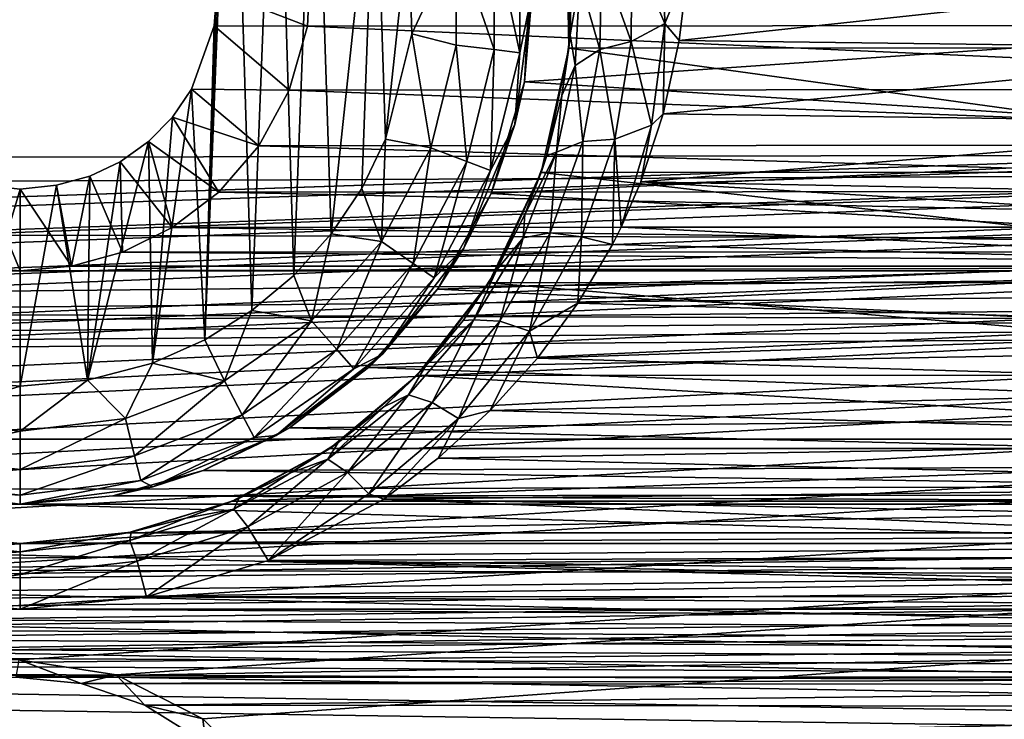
# Model space of a CAD drawing. Header units: metres. Extents: x -95 to 103, y -12 to 12.
# Tile 259 of 520: x -49.2 to -46.7, y 5.29 to 7.07. Entities that reach past the tile are written whole.
import ezdxf

# ---------------------------------------------------------------- set-up
doc = ezdxf.new("R2010")
doc.units = ezdxf.units.M
doc.layers.add('solid_P74500', color=7, linetype='CONTINUOUS')
doc.layers.add('solid_P74500_01', color=7, linetype='CONTINUOUS')

msp = doc.modelspace()

# ---------------------------------------------------------------- linework, layer by layer
at = {"layer": 'solid_P74500'}
for points in [[(-12.2, 5.05, 0.5), (-11.7, 9.776363, 0.5), (-88, 9.776363, 0.5)], [(-12.2, 5.05, 0.5), (-88, 9.776363, 0.5), (-88, 5.05, 0.5)], [(-48.663013, 7.983215, -11.8), (-48.731503, 6.257416, -11.8), (-48.700718, 7.142048, -11.8)], [(-48.663013, 7.983215, -11.8), (-48.611973, 6.331459, -11.8), (-48.731503, 6.257416, -11.8)], [(-48.663013, 7.983215, -11.8), (-48.550758, 7.900564, -11.8), (-48.611973, 6.331459, -11.8)], [(-48.550758, 7.900564, -11.8), (-48.505363, 6.420703, -11.8), (-48.611973, 6.331459, -11.8)], [(-48.550758, 7.900564, -11.8), (-48.451893, 7.80319, -11.8), (-48.505363, 6.420703, -11.8)], [(-48.451893, 7.80319, -11.8), (-48.411118, 6.52597, -11.8), (-48.505363, 6.420703, -11.8)], [(-48.451893, 7.80319, -11.8), (-48.298901, 7.573346, -11.8), (-48.411118, 6.52597, -11.8)], [(-84.20311, 5.444916, -1.8), (-85.675003, 7.792304, -1.8), (-14.325, 7.792304, -1.8)], [(-83.957001, 5.406663, -1.8), (-84.20311, 5.444916, -1.8), (-14.325, 7.792304, -1.8)], [(-83.736336, 5.295372, -1.8), (-83.957001, 5.406663, -1.8), (-14.325, 7.792304, -1.8)], [(-83.736336, 5.295372, -1.8), (-14.325, 7.792304, -1.8), (-79.20311, 5.444916, -1.8)], [(-78.957001, 5.406663, -1.8), (-79.20311, 5.444916, -1.8), (-14.325, 7.792304, -1.8)], [(-78.736336, 5.295372, -1.8), (-78.957001, 5.406663, -1.8), (-14.325, 7.792304, -1.8)], [(-78.736336, 5.295372, -1.8), (-14.325, 7.792304, -1.8), (-74.20311, 5.444916, -1.8)], [(-73.957001, 5.406663, -1.8), (-74.20311, 5.444916, -1.8), (-14.325, 7.792304, -1.8)], [(-73.736336, 5.295372, -1.8), (-73.957001, 5.406663, -1.8), (-14.325, 7.792304, -1.8)], [(-73.736336, 5.295372, -1.8), (-14.325, 7.792304, -1.8), (-69.20311, 5.444916, -1.8)], [(-68.957001, 5.406663, -1.8), (-69.20311, 5.444916, -1.8), (-14.325, 7.792304, -1.8)], [(-68.736336, 5.295372, -1.8), (-68.957001, 5.406663, -1.8), (-14.325, 7.792304, -1.8)], [(-68.736336, 5.295372, -1.8), (-14.325, 7.792304, -1.8), (-64.20311, 5.444916, -1.8)], [(-63.957005, 5.406663, -1.8), (-64.20311, 5.444916, -1.8), (-14.325, 7.792304, -1.8)], [(-63.736332, 5.295372, -1.8), (-63.957005, 5.406663, -1.8), (-14.325, 7.792304, -1.8)], [(-63.736332, 5.295372, -1.8), (-14.325, 7.792304, -1.8), (-59.20311, 5.444916, -1.8)], [(-58.957005, 5.406663, -1.8), (-59.20311, 5.444916, -1.8), (-14.325, 7.792304, -1.8)], [(-58.736332, 5.295372, -1.8), (-58.957005, 5.406663, -1.8), (-14.325, 7.792304, -1.8)], [(-58.736332, 5.295372, -1.8), (-14.325, 7.792304, -1.8), (-54.20311, 5.444916, -1.8)], [(-53.957005, 5.406663, -1.8), (-54.20311, 5.444916, -1.8), (-14.325, 7.792304, -1.8)], [(-53.736332, 5.295372, -1.8), (-53.957005, 5.406663, -1.8), (-14.325, 7.792304, -1.8)], [(-53.736332, 5.295372, -1.8), (-14.325, 7.792304, -1.8), (-49.20311, 5.444916, -1.8)], [(-48.957005, 5.406663, -1.8), (-49.20311, 5.444916, -1.8), (-14.325, 7.792304, -1.8)], [(-48.736332, 5.295372, -1.8), (-48.957005, 5.406663, -1.8), (-14.325, 7.792304, -1.8)], [(-48.560226, 5.121016, -1.8), (-48.736332, 5.295372, -1.8), (-14.325, 7.792304, -1.8)], [(-48.560226, 5.121016, -1.8), (-14.325, 7.792304, -1.8), (-44.20311, 5.444916, -1.8)], [(92.5, 6.975814, 10.372194), (92.5, 7.752533, 9.805175), (-94.018356, 7.447287, 10.039319)], [(-48.298901, 7.573346, -11.8), (-48.333118, 6.641509, -11.8), (-48.411118, 6.52597, -11.8)], [(-48.298901, 7.573346, -11.8), (-48.272678, 6.76642, -11.8), (-48.333118, 6.641509, -11.8)], [(-48.298901, 7.573346, -11.8), (-48.214642, 7.310327, -11.8), (-48.272678, 6.76642, -11.8)], [(92.5, 6.975814, 10.372194), (-94.018356, 7.447287, 10.039319), (-94.018356, 6.639937, 10.59062)], [(-45.592739, 6.998838, -9.125035), (-45.586353, 7.334234, -8.857709), (-47.813553, 7.333337, -8.858451)], [(-45.592739, 6.998838, -9.125035), (-47.813553, 7.333337, -8.858451), (-47.807384, 6.99762, -9.125969)], [(-47.80423, 7.031255, -9.986495), (-47.807384, 6.99762, -9.125969), (-47.813553, 7.333337, -8.858451)], [(-47.80423, 7.031255, -9.986495), (-47.813553, 7.333337, -8.858451), (-47.800701, 7.184258, -9.852427)], [(-48.214642, 7.310327, -11.8), (-48.205719, 7.034285, -11.8), (-48.272678, 6.76642, -11.8)], [(-48.093323, 7.274375, -11.777164), (-48.205719, 7.034285, -11.8), (-48.214642, 7.310327, -11.8)], [(-47.64769, 7.256926, -10.13025), (-47.569378, 7.310532, -10.129299), (-47.56319, 7.059873, -10.311363)], [(-47.569378, 7.310532, -10.129299), (-47.504425, 7.205236, -10.21443), (-47.56319, 7.059873, -10.311363)], [(-47.996624, 7.286117, -11.712049), (-47.996624, 6.993884, -11.712049), (-48.093323, 7.274375, -11.777164)], [(-47.93206, 7.293956, -11.614588), (-47.93206, 6.986044, -11.614588), (-47.996624, 7.286117, -11.712049)], [(-47.93206, 6.986044, -11.614588), (-47.996624, 6.993884, -11.712049), (-47.996624, 7.286117, -11.712049)], [(-47.900002, 7.14, -11.5), (-47.93206, 6.986044, -11.614588), (-47.93206, 7.293956, -11.614588)], [(-48.093323, 7.274375, -11.777164), (-48.093323, 7.005625, -11.777164), (-48.205719, 7.034285, -11.8)], [(-47.996624, 6.993884, -11.712049), (-48.093323, 7.005625, -11.777164), (-48.093323, 7.274375, -11.777164)], [(-47.723167, 7.222837, -10.080328), (-47.64769, 7.256926, -10.13025), (-47.649021, 7.014533, -10.313454)], [(-47.649021, 7.014533, -10.313454), (-47.64769, 7.256926, -10.13025), (-47.56319, 7.059873, -10.311363)], [(-48.700718, 7.142048, -11.8), (-48.470741, 7.053593, -5.092822), (-48.462597, 7.234941, -4.831732)], [(-44.929634, 7.055848, -5.089697), (-48.462597, 7.234941, -4.831732), (-48.470741, 7.053593, -5.092822)], [(-44.929634, 7.055848, -5.089697), (-44.937241, 7.236759, -4.829008), (-48.462597, 7.234941, -4.831732)], [(-47.920132, 6.912104, -7.087512), (-47.902905, 7.226828, -6.766441), (-45.498337, 7.079858, -6.919943)], [(-47.900002, 7.14, -11.5), (-47.902905, 7.226828, -6.766441), (-47.920132, 6.912104, -7.087512)], [(-47.723167, 7.222837, -10.080328), (-47.728493, 6.993838, -10.262398), (-47.77914, 7.171193, -10.006481)], [(-47.723167, 7.222837, -10.080328), (-47.649021, 7.014533, -10.313454), (-47.728493, 6.993838, -10.262398)], [(-47.56319, 7.059873, -10.311363), (-47.504425, 7.205236, -10.21443), (-47.527477, 7.01674, -10.344823)], [(-45.893276, 7.193082, -10.222992), (-47.527477, 7.01674, -10.344823), (-47.504425, 7.205236, -10.21443)], [(-47.77914, 7.171193, -10.006481), (-47.80423, 7.031255, -9.986495), (-47.800701, 7.184258, -9.852427)], [(-45.893276, 7.193082, -10.222992), (-45.871647, 6.995722, -10.359048), (-47.527477, 7.01674, -10.344823)], [(-47.77914, 7.171193, -10.006481), (-47.791199, 6.953621, -10.186873), (-47.80423, 7.031255, -9.986495)], [(-47.728493, 6.993838, -10.262398), (-47.791199, 6.953621, -10.186873), (-47.77914, 7.171193, -10.006481)], [(-48.731503, 6.257416, -11.8), (-48.707512, 7.05461, -11.8), (-48.700718, 7.142048, -11.8)], [(-48.700718, 7.142048, -11.8), (-48.707512, 7.05461, -11.8), (-48.470741, 7.053593, -5.092822)], [(-47.900002, 7.14, -11.5), (-47.920132, 6.912104, -7.087512), (-47.944298, 6.803535, -11.5)], [(-47.900002, 7.14, -11.5), (-47.944298, 6.803535, -11.5), (-47.93206, 6.986044, -11.614588)], [(-47.920132, 6.912104, -7.087512), (-45.498337, 7.079858, -6.919943), (-45.441578, 6.754933, -7.237463)], [(-48.707512, 7.05461, -11.8), (-48.765335, 6.893235, -11.8), (-48.517292, 6.891102, -5.310623)], [(-48.731503, 6.257416, -11.8), (-48.765335, 6.893235, -11.8), (-48.707512, 7.05461, -11.8)], [(-48.707512, 7.05461, -11.8), (-48.517292, 6.891102, -5.310623), (-48.470741, 7.053593, -5.092822)], [(-44.883789, 6.893729, -5.307212), (-48.470741, 7.053593, -5.092822), (-48.517292, 6.891102, -5.310623)], [(-44.883789, 6.893729, -5.307212), (-44.929634, 7.055848, -5.089697), (-48.470741, 7.053593, -5.092822)], [(-47.649021, 7.014533, -10.313454), (-47.56319, 7.059873, -10.311363), (-47.59737, 6.802377, -10.486115)], [(-47.56319, 7.059873, -10.311363), (-47.568153, 6.830747, -10.468567), (-47.59737, 6.802377, -10.486115)], [(-47.56319, 7.059873, -10.311363), (-47.527477, 7.01674, -10.344823), (-47.568153, 6.830747, -10.468567)], [(-48.157639, 6.744685, -11.777164), (-48.272678, 6.76642, -11.8), (-48.205719, 7.034285, -11.8)], [(-48.093323, 7.005625, -11.777164), (-48.157639, 6.744685, -11.777164), (-48.205719, 7.034285, -11.8)], [(-47.824825, 6.877517, -10.115171), (-47.807384, 6.99762, -9.125969), (-47.80423, 7.031255, -9.986495)], [(-47.791199, 6.953621, -10.186873), (-47.824825, 6.877517, -10.115171), (-47.80423, 7.031255, -9.986495)], [(-48.066559, 6.710143, -11.712049), (-48.157639, 6.744685, -11.777164), (-48.093323, 7.005625, -11.777164)], [(-47.996624, 6.993884, -11.712049), (-48.066559, 6.710143, -11.712049), (-48.093323, 7.005625, -11.777164)], [(-47.728493, 6.993838, -10.262398), (-47.649021, 7.014533, -10.313454), (-47.690285, 6.766607, -10.488468)], [(-47.690285, 6.766607, -10.488468), (-47.649021, 7.014533, -10.313454), (-47.59737, 6.802377, -10.486115)], [(-45.871647, 6.995722, -10.359048), (-47.568153, 6.830747, -10.468567), (-47.527477, 7.01674, -10.344823)], [(92.5, 6.152128, 10.880493), (92.5, 6.975814, 10.372194), (-94.018356, 6.639937, 10.59062)], [(-48.005745, 6.687079, -11.614588), (-48.066559, 6.710143, -11.712049), (-47.996624, 6.993884, -11.712049)], [(-47.93206, 6.986044, -11.614588), (-48.005745, 6.687079, -11.614588), (-47.996624, 6.993884, -11.712049)], [(-47.944298, 6.803535, -11.5), (-48.005745, 6.687079, -11.614588), (-47.93206, 6.986044, -11.614588)], [(-45.523228, 6.683096, -9.358751), (-47.807384, 6.99762, -9.125969), (-47.877129, 6.682053, -9.359496)], [(-47.862862, 6.725197, -10.235952), (-47.877129, 6.682053, -9.359496), (-47.807384, 6.99762, -9.125969)], [(-47.862862, 6.725197, -10.235952), (-47.807384, 6.99762, -9.125969), (-47.824825, 6.877517, -10.115171)], [(-45.523228, 6.683096, -9.358751), (-45.592739, 6.998838, -9.125035), (-47.807384, 6.99762, -9.125969)], [(-47.728493, 6.993838, -10.262398), (-47.771286, 6.760592, -10.435995), (-47.791199, 6.953621, -10.186873)], [(-47.728493, 6.993838, -10.262398), (-47.690285, 6.766607, -10.488468), (-47.771286, 6.760592, -10.435995)], [(-45.871647, 6.995722, -10.359048), (-45.826168, 6.807505, -10.483696), (-47.568153, 6.830747, -10.468567)], [(-47.791199, 6.953621, -10.186873), (-47.838409, 6.733699, -10.358377), (-47.824825, 6.877517, -10.115171)], [(-47.771286, 6.760592, -10.435995), (-47.838409, 6.733699, -10.358377), (-47.791199, 6.953621, -10.186873)], [(-48.004631, 6.629024, -7.352973), (-47.920132, 6.912104, -7.087512), (-45.441578, 6.754933, -7.237463)], [(-47.944298, 6.803535, -11.5), (-47.920132, 6.912104, -7.087512), (-48.004631, 6.629024, -7.352973)], [(-48.864315, 6.198026, -11.8), (-48.813557, 6.822836, -11.8), (-48.765335, 6.893235, -11.8)], [(-48.731503, 6.257416, -11.8), (-48.864315, 6.198026, -11.8), (-48.765335, 6.893235, -11.8)], [(-48.765335, 6.893235, -11.8), (-48.813557, 6.822836, -11.8), (-48.594624, 6.74956, -5.489393)], [(-48.765335, 6.893235, -11.8), (-48.594624, 6.74956, -5.489393), (-48.517292, 6.891102, -5.310623)], [(-44.807301, 6.752329, -5.485987), (-48.517292, 6.891102, -5.310623), (-48.594624, 6.74956, -5.489393)], [(-44.807301, 6.752329, -5.485987), (-44.883789, 6.893729, -5.307212), (-48.517292, 6.891102, -5.310623)], [(-47.838409, 6.733699, -10.358377), (-47.862862, 6.725197, -10.235952), (-47.824825, 6.877517, -10.115171)], [(-45.826168, 6.807505, -10.483696), (-47.62426, 6.65851, -10.578953), (-47.568153, 6.830747, -10.468567)], [(-47.59737, 6.802377, -10.486115), (-47.568153, 6.830747, -10.468567), (-47.62426, 6.65851, -10.578953)], [(-48.813557, 6.822836, -11.8), (-48.87468, 6.760879, -11.8), (-48.696159, 6.632159, -5.630672)], [(-48.864315, 6.198026, -11.8), (-48.87468, 6.760879, -11.8), (-48.813557, 6.822836, -11.8)], [(-48.813557, 6.822836, -11.8), (-48.696159, 6.632159, -5.630672), (-48.594624, 6.74956, -5.489393)], [(-47.944298, 6.803535, -11.5), (-48.004631, 6.629024, -7.352973), (-48.074165, 6.49, -11.5)], [(-47.944298, 6.803535, -11.5), (-48.074165, 6.49, -11.5), (-48.005745, 6.687079, -11.614588)], [(-47.690285, 6.766607, -10.488468), (-47.59737, 6.802377, -10.486115), (-47.674747, 6.542895, -10.650846)], [(-47.59737, 6.802377, -10.486115), (-47.62426, 6.65851, -10.578953), (-47.674747, 6.542895, -10.650846)], [(-45.826168, 6.807505, -10.483696), (-45.758587, 6.622798, -10.601346), (-47.62426, 6.65851, -10.578953)], [(-49.029671, 6.154617, -11.8), (-48.946198, 6.709256, -11.8), (-48.87468, 6.760879, -11.8)], [(-48.864315, 6.198026, -11.8), (-49.029671, 6.154617, -11.8), (-48.87468, 6.760879, -11.8)], [(-48.87468, 6.760879, -11.8), (-48.946198, 6.709256, -11.8), (-48.814137, 6.541955, -5.735227)], [(-48.87468, 6.760879, -11.8), (-48.814137, 6.541955, -5.735227), (-48.696159, 6.632159, -5.630672)], [(-44.706539, 6.634699, -5.627678), (-44.807301, 6.752329, -5.485987), (-48.594624, 6.74956, -5.489393)], [(-48.282532, 6.506719, -11.777164), (-48.333118, 6.641509, -11.8), (-48.272678, 6.76642, -11.8)], [(-48.157639, 6.744685, -11.777164), (-48.282532, 6.506719, -11.777164), (-48.272678, 6.76642, -11.8)], [(-48.004631, 6.629024, -7.352973), (-45.441578, 6.754933, -7.237463), (-45.316521, 6.474358, -7.489505)], [(-47.771286, 6.760592, -10.435995), (-47.775269, 6.518895, -10.652001), (-47.854851, 6.528449, -10.597903)], [(-47.771286, 6.760592, -10.435995), (-47.854851, 6.528449, -10.597903), (-47.838409, 6.733699, -10.358377)], [(-47.775269, 6.518895, -10.652001), (-47.690285, 6.766607, -10.488468), (-47.696739, 6.499281, -10.677516)], [(-47.771286, 6.760592, -10.435995), (-47.690285, 6.766607, -10.488468), (-47.775269, 6.518895, -10.652001)], [(-47.690285, 6.766607, -10.488468), (-47.674747, 6.542895, -10.650846), (-47.696739, 6.499281, -10.677516)], [(-44.706539, 6.634699, -5.627678), (-48.594624, 6.74956, -5.489393), (-48.696159, 6.632159, -5.630672)], [(-48.202366, 6.451383, -11.712049), (-48.282532, 6.506719, -11.777164), (-48.157639, 6.744685, -11.777164)], [(-48.066559, 6.710143, -11.712049), (-48.202366, 6.451383, -11.712049), (-48.157639, 6.744685, -11.777164)], [(-47.838409, 6.733699, -10.358377), (-47.923439, 6.516373, -10.517879), (-47.918823, 6.575562, -10.351501)], [(-47.854851, 6.528449, -10.597903), (-47.923439, 6.516373, -10.517879), (-47.838409, 6.733699, -10.358377)], [(-47.838409, 6.733699, -10.358377), (-47.918823, 6.575562, -10.351501), (-47.862862, 6.725197, -10.235952)], [(-47.918823, 6.575562, -10.351501), (-47.877129, 6.682053, -9.359496), (-47.862862, 6.725197, -10.235952)], [(-49.029671, 6.154617, -11.8), (-49.023689, 6.672484, -11.8), (-48.946198, 6.709256, -11.8)], [(-48.946198, 6.709256, -11.8), (-49.023689, 6.672484, -11.8), (-48.940701, 6.47981, -5.805347)], [(-48.946198, 6.709256, -11.8), (-48.940701, 6.47981, -5.805347), (-48.814137, 6.541955, -5.735227)], [(-48.148842, 6.414437, -11.614588), (-48.202366, 6.451383, -11.712049), (-48.066559, 6.710143, -11.712049)], [(-48.005745, 6.687079, -11.614588), (-48.148842, 6.414437, -11.614588), (-48.066559, 6.710143, -11.712049)], [(-48.074165, 6.49, -11.5), (-48.148842, 6.414437, -11.614588), (-48.005745, 6.687079, -11.614588)], [(-45.390415, 6.403175, -9.552453), (-47.877129, 6.682053, -9.359496), (-48.010273, 6.402062, -9.553198)], [(-47.990799, 6.434424, -10.457341), (-48.010273, 6.402062, -9.553198), (-47.877129, 6.682053, -9.359496)], [(-47.990799, 6.434424, -10.457341), (-47.877129, 6.682053, -9.359496), (-47.918823, 6.575562, -10.351501)], [(-45.390415, 6.403175, -9.552453), (-45.523228, 6.683096, -9.358751), (-47.877129, 6.682053, -9.359496)], [(-49.023689, 6.672484, -11.8), (-49.108173, 6.649518, -11.8), (-49.070065, 6.444089, -5.844973)], [(-49.029671, 6.154617, -11.8), (-49.108173, 6.649518, -11.8), (-49.023689, 6.672484, -11.8)], [(-49.023689, 6.672484, -11.8), (-49.070065, 6.444089, -5.844973), (-48.940701, 6.47981, -5.805347)], [(-45.722317, 6.543038, -10.650759), (-47.674747, 6.542895, -10.650846), (-47.62426, 6.65851, -10.578953)], [(-45.758587, 6.622798, -10.601346), (-45.722317, 6.543038, -10.650759), (-47.62426, 6.65851, -10.578953)], [(92.5, 6.152128, 10.880493), (-94.018356, 6.639937, 10.59062), (-94.018356, 5.791973, 11.077141)], [(-49.345043, 6.15136, -11.8), (-49.291309, 6.649474, -11.8), (-49.200001, 6.64, -11.8)], [(-49.345043, 6.15136, -11.8), (-49.200001, 6.64, -11.8), (-49.200001, 6.14, -11.8)], [(-49.291309, 6.649474, -11.8), (-49.331429, 6.444363, -5.844672), (-49.200001, 6.432491, -5.857735)], [(-49.200001, 6.64, -11.8), (-49.291309, 6.649474, -11.8), (-49.200001, 6.432491, -5.857735)], [(-49.108173, 6.649518, -11.8), (-49.200001, 6.64, -11.8), (-49.070065, 6.444089, -5.844973)], [(-49.200001, 6.14, -11.8), (-49.200001, 6.64, -11.8), (-49.108173, 6.649518, -11.8)], [(-49.029671, 6.154617, -11.8), (-49.200001, 6.14, -11.8), (-49.108173, 6.649518, -11.8)], [(-49.200001, 6.64, -11.8), (-49.200001, 6.432491, -5.857735), (-49.070065, 6.444089, -5.844973)], [(-44.588951, 6.543865, -5.733047), (-48.696159, 6.632159, -5.630672), (-48.814137, 6.541955, -5.735227)], [(-44.588951, 6.543865, -5.733047), (-44.706539, 6.634699, -5.627678), (-48.696159, 6.632159, -5.630672)], [(-48.282532, 6.506719, -11.777164), (-48.411118, 6.52597, -11.8), (-48.333118, 6.641509, -11.8)], [(-48.140911, 6.386121, -7.564914), (-48.004631, 6.629024, -7.352973), (-45.316521, 6.474358, -7.489505)], [(-48.074165, 6.49, -11.5), (-48.004631, 6.629024, -7.352973), (-48.140911, 6.386121, -7.564914)], [(-47.923439, 6.516373, -10.517879), (-47.990799, 6.434424, -10.457341), (-47.918823, 6.575562, -10.351501)], [(-44.462196, 6.480899, -5.804132), (-48.814137, 6.541955, -5.735227), (-48.940701, 6.47981, -5.805347)], [(-44.462196, 6.480899, -5.804132), (-44.588951, 6.543865, -5.733047), (-48.814137, 6.541955, -5.735227)], [(-48.460747, 6.305556, -11.777164), (-48.505363, 6.420703, -11.8), (-48.411118, 6.52597, -11.8)], [(-48.282532, 6.506719, -11.777164), (-48.460747, 6.305556, -11.777164), (-48.411118, 6.52597, -11.8)], [(-47.854851, 6.528449, -10.597903), (-47.907303, 6.279213, -10.800389), (-47.982048, 6.30462, -10.744555)], [(-47.854851, 6.528449, -10.597903), (-47.982048, 6.30462, -10.744555), (-47.923439, 6.516373, -10.517879)], [(-47.854851, 6.528449, -10.597903), (-47.775269, 6.518895, -10.652001), (-47.907303, 6.279213, -10.800389)], [(-45.672836, 6.447643, -10.708777), (-47.696739, 6.499281, -10.677516), (-47.674747, 6.542895, -10.650846)], [(-45.722317, 6.543038, -10.650759), (-45.672836, 6.447643, -10.708777), (-47.674747, 6.542895, -10.650846)], [(-48.396152, 6.232644, -11.712049), (-48.460747, 6.305556, -11.777164), (-48.282532, 6.506719, -11.777164)], [(-48.202366, 6.451383, -11.712049), (-48.396152, 6.232644, -11.712049), (-48.282532, 6.506719, -11.777164)], [(-47.923439, 6.516373, -10.517879), (-48.048519, 6.308198, -10.661965), (-47.990799, 6.434424, -10.457341)], [(-47.982048, 6.30462, -10.744555), (-48.048519, 6.308198, -10.661965), (-47.923439, 6.516373, -10.517879)], [(-47.907303, 6.279213, -10.800389), (-47.775269, 6.518895, -10.652001), (-47.784813, 6.350398, -10.766728)], [(-47.775269, 6.518895, -10.652001), (-47.696739, 6.499281, -10.677516), (-47.784813, 6.350398, -10.766728)], [(-44.331429, 6.444363, -5.844672), (-48.940701, 6.47981, -5.805347), (-49.070065, 6.444089, -5.844973)], [(-44.331429, 6.444363, -5.844672), (-44.462196, 6.480899, -5.804132), (-48.940701, 6.47981, -5.805347)], [(-48.074165, 6.49, -11.5), (-48.140911, 6.386121, -7.564914), (-48.280762, 6.220761, -11.5)], [(-48.074165, 6.49, -11.5), (-48.280762, 6.220761, -11.5), (-48.148842, 6.414437, -11.614588)], [(-45.672836, 6.447643, -10.708777), (-47.784813, 6.350398, -10.766728), (-47.696739, 6.499281, -10.677516)], [(-48.353024, 6.183962, -11.614588), (-48.396152, 6.232644, -11.712049), (-48.202366, 6.451383, -11.712049)], [(-48.148842, 6.414437, -11.614588), (-48.353024, 6.183962, -11.614588), (-48.202366, 6.451383, -11.712049)], [(-48.140911, 6.386121, -7.564914), (-45.316521, 6.474358, -7.489505), (-45.141521, 6.243505, -7.68301)], [(-19.200001, 6.432491, -5.857735), (-85.675003, 6.005326, -6.294441), (-14.325, 6.005424, -6.294348)], [(-49.200001, 6.432491, -5.857735), (-54.200001, 6.432491, -5.857735), (-85.675003, 6.005326, -6.294441)], [(-44.200001, 6.432491, -5.857735), (-49.200001, 6.432491, -5.857735), (-85.675003, 6.005326, -6.294441)], [(-39.200001, 6.432491, -5.857735), (-44.200001, 6.432491, -5.857735), (-85.675003, 6.005326, -6.294441)], [(-34.200001, 6.432491, -5.857735), (-39.200001, 6.432491, -5.857735), (-85.675003, 6.005326, -6.294441)], [(-29.200001, 6.432491, -5.857735), (-34.200001, 6.432491, -5.857735), (-85.675003, 6.005326, -6.294441)], [(-24.200001, 6.432491, -5.857735), (-29.200001, 6.432491, -5.857735), (-85.675003, 6.005326, -6.294441)], [(-19.200001, 6.432491, -5.857735), (-24.200001, 6.432491, -5.857735), (-85.675003, 6.005326, -6.294441)], [(-49.200001, 6.432491, -5.857735), (-49.331429, 6.444363, -5.844672), (-54.200001, 6.432491, -5.857735)], [(-44.331429, 6.444363, -5.844672), (-49.070065, 6.444089, -5.844973), (-49.200001, 6.432491, -5.857735)], [(-44.200001, 6.432491, -5.857735), (-44.331429, 6.444363, -5.844672), (-49.200001, 6.432491, -5.857735)], [(-48.075401, 6.306167, -10.549652), (-48.010273, 6.402062, -9.553198), (-47.990799, 6.434424, -10.457341)], [(-48.048519, 6.308198, -10.661965), (-48.075401, 6.306167, -10.549652), (-47.990799, 6.434424, -10.457341)], [(-45.672836, 6.447643, -10.708777), (-45.570911, 6.286667, -10.804065), (-47.784813, 6.350398, -10.766728)], [(-48.460747, 6.305556, -11.777164), (-48.611973, 6.331459, -11.8), (-48.505363, 6.420703, -11.8)], [(-48.280762, 6.220761, -11.5), (-48.353024, 6.183962, -11.614588), (-48.148842, 6.414437, -11.614588)], [(-45.206978, 6.167262, -9.706435), (-48.010273, 6.402062, -9.553198), (-48.193439, 6.16685, -9.706697)], [(-48.171162, 6.190532, -10.629889), (-48.193439, 6.16685, -9.706697), (-48.010273, 6.402062, -9.553198)], [(-48.171162, 6.190532, -10.629889), (-48.010273, 6.402062, -9.553198), (-48.075401, 6.306167, -10.549652)], [(-45.206978, 6.167262, -9.706435), (-45.390415, 6.403175, -9.552453), (-48.010273, 6.402062, -9.553198)], [(-48.315552, 6.187242, -7.728406), (-48.140911, 6.386121, -7.564914), (-45.141521, 6.243505, -7.68301)], [(-48.280762, 6.220761, -11.5), (-48.140911, 6.386121, -7.564914), (-48.315552, 6.187242, -7.728406)], [(-47.907303, 6.279213, -10.800389), (-47.784813, 6.350398, -10.766728), (-47.887218, 6.210558, -10.847994)], [(-45.570911, 6.286667, -10.804065), (-47.887218, 6.210558, -10.847994), (-47.784813, 6.350398, -10.766728)], [(-48.681923, 6.152889, -11.777164), (-48.731503, 6.257416, -11.8), (-48.611973, 6.331459, -11.8)], [(-48.460747, 6.305556, -11.777164), (-48.681923, 6.152889, -11.777164), (-48.611973, 6.331459, -11.8)], [(-48.636654, 6.066637, -11.712049), (-48.681923, 6.152889, -11.777164), (-48.460747, 6.305556, -11.777164)], [(-48.396152, 6.232644, -11.712049), (-48.636654, 6.066637, -11.712049), (-48.460747, 6.305556, -11.777164)], [(-48.048519, 6.308198, -10.661965), (-48.214214, 6.117478, -10.786961), (-48.171162, 6.190532, -10.629889)], [(-48.153866, 6.09837, -10.872088), (-48.214214, 6.117478, -10.786961), (-48.048519, 6.308198, -10.661965)], [(-48.048519, 6.308198, -10.661965), (-48.171162, 6.190532, -10.629889), (-48.075401, 6.306167, -10.549652)], [(-47.982048, 6.30462, -10.744555), (-48.153866, 6.09837, -10.872088), (-48.048519, 6.308198, -10.661965)], [(-47.982048, 6.30462, -10.744555), (-48.087662, 6.057676, -10.929638), (-48.153866, 6.09837, -10.872088)], [(-47.982048, 6.30462, -10.744555), (-47.907303, 6.279213, -10.800389), (-48.087662, 6.057676, -10.929638)], [(-48.087662, 6.057676, -10.929638), (-47.907303, 6.279213, -10.800389), (-48.00695, 6.077981, -10.922827)], [(-47.907303, 6.279213, -10.800389), (-47.887218, 6.210558, -10.847994), (-48.00695, 6.077981, -10.922827)], [(-45.570911, 6.286667, -10.804065), (-45.449898, 6.137165, -10.889684), (-47.887218, 6.210558, -10.847994)], [(-48.681923, 6.152889, -11.777164), (-48.864315, 6.198026, -11.8), (-48.731503, 6.257416, -11.8)], [(-48.60643, 6.009048, -11.614588), (-48.636654, 6.066637, -11.712049), (-48.396152, 6.232644, -11.712049)], [(-48.353024, 6.183962, -11.614588), (-48.60643, 6.009048, -11.614588), (-48.396152, 6.232644, -11.712049)], [(-48.315552, 6.187242, -7.728406), (-45.141521, 6.243505, -7.68301), (-44.931427, 6.065162, -7.824565)], [(-48.280762, 6.220761, -11.5), (-48.516594, 6.034126, -7.848543), (-48.549999, 6.014167, -11.5)], [(-48.280762, 6.220761, -11.5), (-48.549999, 6.014167, -11.5), (-48.353024, 6.183962, -11.614588)], [(-48.280762, 6.220761, -11.5), (-48.315552, 6.187242, -7.728406), (-48.516594, 6.034126, -7.848543)], [(-45.449898, 6.137165, -10.889684), (-48.00695, 6.077981, -10.922827), (-47.887218, 6.210558, -10.847994)], [(-48.933208, 6.057589, -11.777164), (-49.029671, 6.154617, -11.8), (-48.864315, 6.198026, -11.8)], [(-48.681923, 6.152889, -11.777164), (-48.933208, 6.057589, -11.777164), (-48.864315, 6.198026, -11.8)], [(-48.549999, 6.014167, -11.5), (-48.60643, 6.009048, -11.614588), (-48.353024, 6.183962, -11.614588)], [(-48.516594, 6.034126, -7.848543), (-48.315552, 6.187242, -7.728406), (-44.931427, 6.065162, -7.824565)], [(-48.277184, 6.087188, -10.699494), (-48.193439, 6.16685, -9.706697), (-48.171162, 6.190532, -10.629889)], [(-48.214214, 6.117478, -10.786961), (-48.277184, 6.087188, -10.699494), (-48.171162, 6.190532, -10.629889)], [(92.5, 5.292573, 11.32415), (92.5, 6.152128, 10.880493), (-94.018356, 5.791973, 11.077141)], [(-49.345043, 6.15136, -11.8), (-49.200001, 6.14, -11.8), (-49.466789, 6.057589, -11.777164)], [(-49.029671, 6.154617, -11.8), (-49.200001, 6.025195, -11.777164), (-49.200001, 6.14, -11.8)], [(-48.933208, 6.057589, -11.777164), (-49.200001, 6.025195, -11.777164), (-49.029671, 6.154617, -11.8)], [(-48.909897, 5.963009, -11.712049), (-48.933208, 6.057589, -11.777164), (-48.681923, 6.152889, -11.777164)], [(-48.636654, 6.066637, -11.712049), (-48.909897, 5.963009, -11.712049), (-48.681923, 6.152889, -11.777164)], [(-44.985966, 5.981413, -9.822051), (-48.193439, 6.16685, -9.706697), (-48.414433, 5.981127, -9.822226)], [(-48.392708, 5.996201, -10.759497), (-48.414433, 5.981127, -9.822226), (-48.193439, 6.16685, -9.706697)], [(-48.392708, 5.996201, -10.759497), (-48.193439, 6.16685, -9.706697), (-48.277184, 6.087188, -10.699494)], [(-44.985966, 5.981413, -9.822051), (-45.206978, 6.167262, -9.706435), (-48.193439, 6.16685, -9.706697)], [(-49.200001, 6.14, -11.8), (-49.200001, 6.025195, -11.777164), (-49.466789, 6.057589, -11.777164)], [(-45.449898, 6.137165, -10.889684), (-45.315685, 6.002634, -10.964415), (-48.00695, 6.077981, -10.922827)], [(-48.214214, 6.117478, -10.786961), (-48.419079, 5.95398, -10.889031), (-48.277184, 6.087188, -10.699494)], [(-48.369053, 5.920702, -10.976445), (-48.419079, 5.95398, -10.889031), (-48.214214, 6.117478, -10.786961)], [(-48.153866, 6.09837, -10.872088), (-48.369053, 5.920702, -10.976445), (-48.214214, 6.117478, -10.786961)], [(-48.419079, 5.95398, -10.889031), (-48.392708, 5.996201, -10.759497), (-48.277184, 6.087188, -10.699494)], [(-48.153866, 6.09837, -10.872088), (-48.315182, 5.866352, -11.035541), (-48.369053, 5.920702, -10.976445)], [(-48.153866, 6.09837, -10.872088), (-48.087662, 6.057676, -10.929638), (-48.315182, 5.866352, -11.035541)], [(-45.315685, 6.002634, -10.964415), (-48.139339, 5.956829, -10.989367), (-48.00695, 6.077981, -10.922827)], [(-48.087662, 6.057676, -10.929638), (-48.00695, 6.077981, -10.922827), (-48.139339, 5.956829, -10.989367)], [(-49.490101, 5.963009, -11.712049), (-49.466789, 6.057589, -11.777164), (-49.200001, 6.025195, -11.777164)], [(-48.933208, 6.057589, -11.777164), (-49.200001, 5.927784, -11.712049), (-49.200001, 6.025195, -11.777164)], [(-48.909897, 5.963009, -11.712049), (-49.200001, 5.927784, -11.712049), (-48.933208, 6.057589, -11.777164)], [(-48.894333, 5.899861, -11.614588), (-48.909897, 5.963009, -11.712049), (-48.636654, 6.066637, -11.712049)], [(-48.60643, 6.009048, -11.614588), (-48.894333, 5.899861, -11.614588), (-48.636654, 6.066637, -11.712049)], [(-48.516594, 6.034126, -7.848543), (-44.931427, 6.065162, -7.824565), (-44.699005, 5.939589, -7.920308)], [(-48.315182, 5.866352, -11.035541), (-48.087662, 6.057676, -10.929638), (-48.277027, 5.852796, -11.045125)], [(-48.087662, 6.057676, -10.929638), (-48.139339, 5.956829, -10.989367), (-48.277027, 5.852796, -11.045125)], [(-49.490101, 5.963009, -11.712049), (-49.200001, 6.025195, -11.777164), (-49.200001, 5.927784, -11.712049)], [(-48.735298, 5.925894, -7.930546), (-48.516594, 6.034126, -7.848543), (-44.699005, 5.939589, -7.920308)], [(-48.549999, 6.014167, -11.5), (-48.516594, 6.034126, -7.848543), (-48.735298, 5.925894, -7.930546)], [(-84.210907, 5.401012, -6.820489), (-14.325, 6.005424, -6.294348), (-85.675003, 6.005326, -6.294441)], [(-84.210907, 5.401012, -6.820489), (-79.210907, 5.401012, -6.820489), (-14.325, 6.005424, -6.294348)], [(-79.210907, 5.401012, -6.820489), (-74.210907, 5.401012, -6.820489), (-14.325, 6.005424, -6.294348)], [(-74.210907, 5.401012, -6.820489), (-69.210907, 5.401012, -6.820489), (-14.325, 6.005424, -6.294348)], [(-69.210907, 5.401012, -6.820489), (-64.210907, 5.401012, -6.820489), (-14.325, 6.005424, -6.294348)], [(-64.210907, 5.401012, -6.820489), (-59.210903, 5.401012, -6.820489), (-14.325, 6.005424, -6.294348)], [(-59.210903, 5.401012, -6.820489), (-54.210903, 5.401012, -6.820489), (-14.325, 6.005424, -6.294348)], [(-54.210903, 5.401012, -6.820489), (-49.210903, 5.401012, -6.820489), (-14.325, 6.005424, -6.294348)], [(-49.210903, 5.401012, -6.820489), (-44.210903, 5.401012, -6.820489), (-14.325, 6.005424, -6.294348)], [(-48.863537, 5.884296, -11.5), (-48.894333, 5.899861, -11.614588), (-48.60643, 6.009048, -11.614588)], [(-48.549999, 6.014167, -11.5), (-48.735298, 5.925894, -7.930546), (-48.863537, 5.884296, -11.5)], [(-48.549999, 6.014167, -11.5), (-48.863537, 5.884296, -11.5), (-48.60643, 6.009048, -11.614588)], [(-45.315685, 6.002634, -10.964415), (-45.173981, 5.887128, -11.026864), (-48.139339, 5.956829, -10.989367)], [(-44.985966, 5.981413, -9.822051), (-48.414433, 5.981127, -9.822226), (-48.66193, 5.847542, -9.902336)], [(-44.737991, 5.847512, -9.902353), (-44.985966, 5.981413, -9.822051), (-48.66193, 5.847542, -9.902336)], [(-48.645241, 5.854604, -10.849474), (-48.66193, 5.847542, -9.902336), (-48.414433, 5.981127, -9.822226)], [(-48.645241, 5.854604, -10.849474), (-48.414433, 5.981127, -9.822226), (-48.515842, 5.918555, -10.809347)], [(-48.515842, 5.918555, -10.809347), (-48.414433, 5.981127, -9.822226), (-48.392708, 5.996201, -10.759497)], [(-48.419079, 5.95398, -10.889031), (-48.515842, 5.918555, -10.809347), (-48.392708, 5.996201, -10.759497)], [(-49.490101, 5.963009, -11.712049), (-49.200001, 5.927784, -11.712049), (-49.505669, 5.899861, -11.614588)], [(-48.909897, 5.963009, -11.712049), (-49.200001, 5.862746, -11.614588), (-49.200001, 5.927784, -11.712049)], [(-48.894333, 5.899861, -11.614588), (-49.200001, 5.862746, -11.614588), (-48.909897, 5.963009, -11.712049)], [(-48.419079, 5.95398, -10.889031), (-48.657784, 5.827633, -10.964813), (-48.515842, 5.918555, -10.809347)], [(-48.621899, 5.78289, -11.054052), (-48.657784, 5.827633, -10.964813), (-48.419079, 5.95398, -10.889031)], [(-48.369053, 5.920702, -10.976445), (-48.621899, 5.78289, -11.054052), (-48.419079, 5.95398, -10.889031)], [(-45.173981, 5.887128, -11.026864), (-48.277027, 5.852796, -11.045125), (-48.139339, 5.956829, -10.989367)], [(-49.200001, 5.927784, -11.712049), (-49.200001, 5.862746, -11.614588), (-49.505669, 5.899861, -11.614588)], [(-48.964905, 5.861434, -7.978317), (-48.735298, 5.925894, -7.930546), (-44.452805, 5.864826, -7.975827)], [(-48.863537, 5.884296, -11.5), (-48.735298, 5.925894, -7.930546), (-48.964905, 5.861434, -7.978317)], [(-48.735298, 5.925894, -7.930546), (-44.699005, 5.939589, -7.920308), (-44.452805, 5.864826, -7.975827)], [(-48.657784, 5.827633, -10.964813), (-48.645241, 5.854604, -10.849474), (-48.515842, 5.918555, -10.809347)], [(-48.369053, 5.920702, -10.976445), (-48.570904, 5.697461, -11.126048), (-48.621899, 5.78289, -11.054052)], [(-48.369053, 5.920702, -10.976445), (-48.315182, 5.866352, -11.035541), (-48.570904, 5.697461, -11.126048)], [(-49.505669, 5.899861, -11.614588), (-49.200001, 5.862746, -11.614588), (-49.536465, 5.884296, -11.5)], [(-49.536465, 5.884296, -11.5), (-49.200001, 5.84, -11.5), (-49.452805, 5.864826, -7.975827)], [(-49.200001, 5.862746, -11.614588), (-49.200001, 5.84, -11.5), (-49.536465, 5.884296, -11.5)], [(-48.894333, 5.899861, -11.614588), (-49.200001, 5.84, -11.5), (-49.200001, 5.862746, -11.614588)], [(-48.863537, 5.884296, -11.5), (-49.200001, 5.84, -11.5), (-48.894333, 5.899861, -11.614588)], [(-48.863537, 5.884296, -11.5), (-48.964905, 5.861434, -7.978317), (-49.200001, 5.84, -7.994023)], [(-48.863537, 5.884296, -11.5), (-49.200001, 5.84, -7.994023), (-49.200001, 5.84, -11.5)], [(-45.173981, 5.887128, -11.026864), (-45.021072, 5.790312, -11.07801), (-48.277027, 5.852796, -11.045125)], [(-54.200001, 5.84, -7.994023), (-53.964905, 5.861434, -7.978317), (-49.200001, 5.84, -7.994023)], [(-53.964905, 5.861434, -7.978317), (-49.452805, 5.864826, -7.975827), (-49.200001, 5.84, -7.994023)], [(-49.200001, 5.84, -11.5), (-49.200001, 5.84, -7.994023), (-49.452805, 5.864826, -7.975827)], [(-49.200001, 5.84, -7.994023), (-48.964905, 5.861434, -7.978317), (-44.200001, 5.84, -7.994023)], [(-48.964905, 5.861434, -7.978317), (-44.452805, 5.864826, -7.975827), (-44.200001, 5.84, -7.994023)], [(-48.779888, 5.804521, -10.880659), (-48.66193, 5.847542, -9.902336), (-48.645241, 5.854604, -10.849474)], [(-48.657784, 5.827633, -10.964813), (-48.779888, 5.804521, -10.880659), (-48.645241, 5.854604, -10.849474)], [(-48.315182, 5.866352, -11.035541), (-48.277027, 5.852796, -11.045125), (-48.570904, 5.697461, -11.126048)], [(-44.860661, 5.711424, -11.118886), (-48.570904, 5.697461, -11.126048), (-48.277027, 5.852796, -11.045125)], [(-45.021072, 5.790312, -11.07801), (-44.860661, 5.711424, -11.118886), (-48.277027, 5.852796, -11.045125)], [(-84.199997, 5.84, -7.994023), (-13, 4.775385, -8.672122), (-87, 4.775385, -8.672122)], [(-84.199997, 5.84, -7.994023), (-79.199997, 5.84, -7.994023), (-13, 4.775385, -8.672122)], [(-79.199997, 5.84, -7.994023), (-74.199997, 5.84, -7.994023), (-13, 4.775385, -8.672122)], [(-74.199997, 5.84, -7.994023), (-69.199997, 5.84, -7.994023), (-13, 4.775385, -8.672122)], [(-69.199997, 5.84, -7.994023), (-64.199997, 5.84, -7.994023), (-13, 4.775385, -8.672122)], [(-64.199997, 5.84, -7.994023), (-59.200001, 5.84, -7.994023), (-13, 4.775385, -8.672122)], [(-59.200001, 5.84, -7.994023), (-54.200001, 5.84, -7.994023), (-13, 4.775385, -8.672122)], [(-54.200001, 5.84, -7.994023), (-49.200001, 5.84, -7.994023), (-13, 4.775385, -8.672122)], [(-49.200001, 5.84, -7.994023), (-44.200001, 5.84, -7.994023), (-13, 4.775385, -8.672122)], [(-44.737991, 5.847512, -9.902353), (-48.66193, 5.847542, -9.902336), (-48.926708, 5.766949, -9.949488)], [(-48.918297, 5.768634, -10.90291), (-48.926708, 5.766949, -9.949488), (-48.66193, 5.847542, -9.902336)], [(-44.473125, 5.766916, -9.949507), (-44.737991, 5.847512, -9.902353), (-48.926708, 5.766949, -9.949488)], [(-48.657784, 5.827633, -10.964813), (-48.922009, 5.747669, -11.01146), (-48.779888, 5.804521, -10.880659)], [(-48.903248, 5.695458, -11.101877), (-48.922009, 5.747669, -11.01146), (-48.657784, 5.827633, -10.964813)], [(-48.918297, 5.768634, -10.90291), (-48.66193, 5.847542, -9.902336), (-48.779888, 5.804521, -10.880659)], [(-48.621899, 5.78289, -11.054052), (-48.903248, 5.695458, -11.101877), (-48.657784, 5.827633, -10.964813)], [(-48.922009, 5.747669, -11.01146), (-48.918297, 5.768634, -10.90291), (-48.779888, 5.804521, -10.880659)], [(92.5, 5.292573, 11.32415), (-94.018356, 5.791973, 11.077141), (-94.018356, 4.90858, 11.495906)], [(-48.621899, 5.78289, -11.054052), (-48.879269, 5.604443, -11.173192), (-48.903248, 5.695458, -11.101877)], [(-48.621899, 5.78289, -11.054052), (-48.570904, 5.697461, -11.126048), (-48.879269, 5.604443, -11.173192)], [(-49.200001, 5.74, -9.965059), (-49.473125, 5.766916, -9.949507), (-54.200001, 5.74, -9.965059)], [(-49.477402, 5.747585, -11.011462), (-49.477291, 5.767735, -10.903591), (-49.200001, 5.74, -10.920001)], [(-49.477291, 5.767735, -10.903591), (-49.473125, 5.766916, -9.949507), (-49.200001, 5.74, -9.965059)], [(-49.200001, 5.74, -10.920001), (-49.477291, 5.767735, -10.903591), (-49.200001, 5.74, -9.965059)], [(-48.918297, 5.768634, -10.90291), (-49.200005, 5.719, -11.03024), (-49.200001, 5.74, -10.920001)], [(-48.922009, 5.747669, -11.01146), (-49.200005, 5.719, -11.03024), (-48.918297, 5.768634, -10.90291)], [(-48.918297, 5.768634, -10.90291), (-49.200001, 5.74, -10.920001), (-48.926708, 5.766949, -9.949488)], [(-44.473125, 5.766916, -9.949507), (-48.926708, 5.766949, -9.949488), (-49.200001, 5.74, -9.965059)], [(-49.200001, 5.74, -10.920001), (-49.200001, 5.74, -9.965059), (-48.926708, 5.766949, -9.949488)], [(-44.200001, 5.74, -9.965059), (-44.473125, 5.766916, -9.949507), (-49.200001, 5.74, -9.965059)], [(-49.200001, 5.74, -9.965059), (-54.200001, 5.74, -9.965059), (-92.5, 5.004237, -10.35396)], [(-44.200001, 5.74, -9.965059), (-49.200001, 5.74, -9.965059), (-92.5, 5.004237, -10.35396)], [(-39.200001, 5.74, -9.965059), (-44.200001, 5.74, -9.965059), (-92.5, 5.004237, -10.35396)], [(-34.200001, 5.74, -9.965059), (-39.200001, 5.74, -9.965059), (-92.5, 5.004237, -10.35396)], [(-29.200001, 5.74, -9.965059), (-34.200001, 5.74, -9.965059), (-92.5, 5.004237, -10.35396)], [(-24.200001, 5.74, -9.965059), (-29.200001, 5.74, -9.965059), (-92.5, 5.004237, -10.35396)], [(-19.200001, 5.74, -9.965059), (-24.200001, 5.74, -9.965059), (-92.5, 5.004237, -10.35396)], [(-49.477402, 5.747585, -11.011462), (-49.200005, 5.719, -11.03024), (-49.496117, 5.695396, -11.101876)], [(-49.477402, 5.747585, -11.011462), (-49.200001, 5.74, -10.920001), (-49.200005, 5.719, -11.03024)], [(-48.922009, 5.747669, -11.01146), (-49.200005, 5.661711, -11.122106), (-49.200005, 5.719, -11.03024)], [(-48.903248, 5.695458, -11.101877), (-49.200005, 5.661711, -11.122106), (-48.922009, 5.747669, -11.01146)], [(-49.200005, 5.719, -11.03024), (-49.200005, 5.661711, -11.122106), (-49.496117, 5.695396, -11.101876)], [(-44.860661, 5.711424, -11.118886), (-44.698776, 5.650163, -11.150142), (-48.570904, 5.697461, -11.126048)], [(-49.496117, 5.695396, -11.101876), (-49.200005, 5.661711, -11.122106), (-49.535496, 5.606674, -11.172072)], [(-48.903248, 5.695458, -11.101877), (-49.200001, 5.573798, -11.188511), (-49.200005, 5.661711, -11.122106)], [(-48.903248, 5.695458, -11.101877), (-48.879269, 5.604443, -11.173192), (-49.200001, 5.573798, -11.188511)], [(-44.535496, 5.606674, -11.172072), (-48.879269, 5.604443, -11.173192), (-48.570904, 5.697461, -11.126048)], [(-44.698776, 5.650163, -11.150142), (-44.535496, 5.606674, -11.172072), (-48.570904, 5.697461, -11.126048)], [(-49.200005, 5.661711, -11.122106), (-49.200001, 5.573798, -11.188511), (-49.535496, 5.606674, -11.172072)], [(-49.200001, 5.573798, -11.188511), (-54.200001, 5.573798, -11.188511), (-53.879269, 5.604443, -11.173192)], [(-49.535496, 5.606674, -11.172072), (-49.200001, 5.573798, -11.188511), (-53.879269, 5.604443, -11.173192)], [(-44.200001, 5.573798, -11.188511), (-49.200001, 5.573798, -11.188511), (-48.879269, 5.604443, -11.173192)], [(-44.535496, 5.606674, -11.172072), (-44.200001, 5.573798, -11.188511), (-48.879269, 5.604443, -11.173192)], [(-84.200005, 5.573798, -11.188511), (92.5, 4.734525, -11.568391), (-94.018356, 4.765634, -11.555896)], [(-74.200005, 5.573798, -11.188511), (92.5, 4.734525, -11.568391), (-79.200005, 5.573798, -11.188511)], [(-69.200005, 5.573798, -11.188511), (92.5, 4.734525, -11.568391), (-74.200005, 5.573798, -11.188511)], [(-64.200005, 5.573798, -11.188511), (92.5, 4.734525, -11.568391), (-69.200005, 5.573798, -11.188511)], [(-59.200001, 5.573798, -11.188511), (92.5, 4.734525, -11.568391), (-64.200005, 5.573798, -11.188511)], [(-54.200001, 5.573798, -11.188511), (92.5, 4.734525, -11.568391), (-59.200001, 5.573798, -11.188511)], [(-49.200001, 5.573798, -11.188511), (92.5, 4.734525, -11.568391), (-54.200001, 5.573798, -11.188511)], [(-44.200001, 5.573798, -11.188511), (92.5, 4.734525, -11.568391), (-49.200001, 5.573798, -11.188511)], [(-49.20311, 5.444916, -1.8), (-49.045124, 5.385069, -6.833083), (-49.210903, 5.401012, -6.820489)], [(-48.957005, 5.406663, -1.8), (-49.045124, 5.385069, -6.833083), (-49.20311, 5.444916, -1.8)], [(-48.445496, 4.899806, -1.8), (-48.560226, 5.121016, -1.8), (-44.20311, 5.444916, -1.8)], [(-48.445496, 4.899806, -1.8), (-44.20311, 5.444916, -1.8), (-44.449169, 5.404594, -1.8)], [(-49.210903, 5.401012, -6.820489), (-49.045124, 5.385069, -6.833083), (-44.210903, 5.401012, -6.820489)], [(-48.957005, 5.406663, -1.8), (-48.883591, 5.329707, -6.876352), (-49.045124, 5.385069, -6.833083)], [(-49.045124, 5.385069, -6.833083), (-44.372776, 5.381056, -6.836244), (-44.210903, 5.401012, -6.820489)], [(-48.736332, 5.295372, -1.8), (-48.883591, 5.329707, -6.876352), (-48.957005, 5.406663, -1.8)], [(-48.405056, 4.65, -1.8), (-48.445496, 4.899806, -1.8), (-44.449169, 5.404594, -1.8)], [(-48.405056, 4.65, -1.8), (-44.449169, 5.404594, -1.8), (-44.668255, 5.292052, -1.8)], [(-49.045124, 5.385069, -6.833083), (-48.883591, 5.329707, -6.876352), (-44.372776, 5.381056, -6.836244)], [(-48.883591, 5.329707, -6.876352), (-44.526745, 5.325301, -6.879765), (-44.372776, 5.381056, -6.836244)], [(-48.883591, 5.329707, -6.876352), (-48.728561, 5.233307, -6.95), (-44.526745, 5.325301, -6.879765)], [(-48.736332, 5.295372, -1.8), (-48.728561, 5.233307, -6.95), (-48.883591, 5.329707, -6.876352)], [(-48.728561, 5.233307, -6.95), (-44.671436, 5.233307, -6.95), (-44.526745, 5.325301, -6.879765)], [(-48.560226, 5.121016, -1.8), (-48.728561, 5.233307, -6.95), (-48.736332, 5.295372, -1.8)]]:
    msp.add_3dface(points, dxfattribs=at)
at = {"layer": 'solid_P74500_01'}
for points in [[(-92.5, 6.467994, 9.508519), (-92.5, 7.788958, 8.459974), (92.5, 7.29035, 8.893468)], [(-92.5, 6.467994, 9.508519), (92.5, 7.29035, 8.893468), (92.5, 5.836015, 9.908373)], [(-92.5, 5.004237, 10.35396), (-92.5, 6.467994, 9.508519), (92.5, 5.836015, 9.908373)], [(-92.5, 5.004237, 10.35396), (92.5, 5.836015, 9.908373), (92.5, 4.24661, 10.687108)], [(-19.200001, 5.74, -9.965059), (-92.5, 5.004237, -10.35396), (92.5, 5.112957, -10.30056)], [(-84.200005, 5.573798, -11.188511), (-79.200005, 5.573798, -11.188511), (92.5, 4.734525, -11.568391)]]:
    msp.add_3dface(points, dxfattribs=at)

doc.saveas('drawing.dxf')
